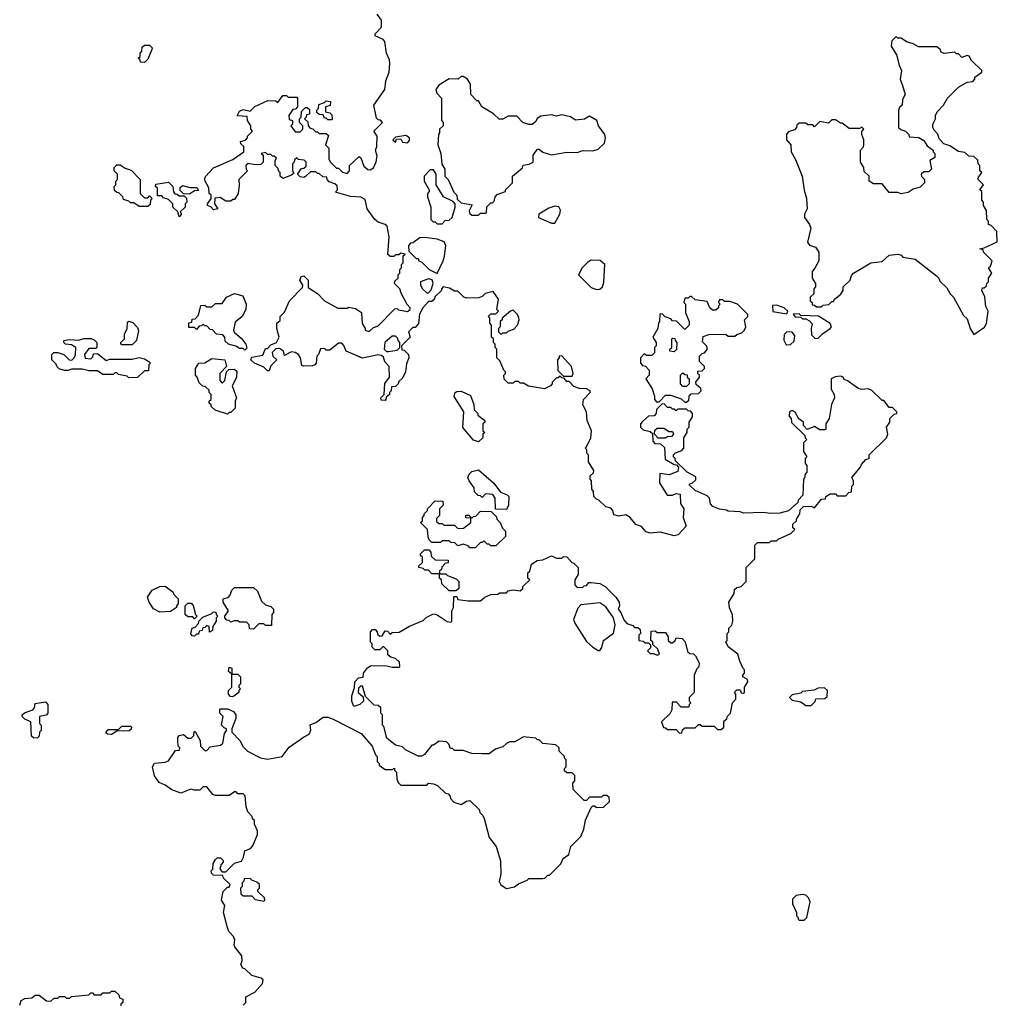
# Model space of a CAD drawing. Extents: x 1861455 to 2058065, y 200073 to 437907.
# Tile 306 of 574: x 1950275 to 1955920, y 290894 to 296578. Entities that reach past the tile are written whole.
import ezdxf

# ---------------------------------------------------------------- set-up
doc = ezdxf.new("R2010")
doc.units = 0

msp = doc.modelspace()

# ---------------------------------------------------------------- linework, layer by layer
at = {"layer": '0CON05XD'}
for points in [[(1953800, 293705), (1953775, 293720), (1953735, 293712.5), (1953705, 293720), (1953700, 293745), (1953688.3, 293758.3), (1953660, 293765), (1953620, 293805), (1953605, 293810), (1953590, 293825), (1953587.5, 293855), (1953578.3, 293868.3), (1953577.5, 293915), (1953570, 293925), (1953570, 293945), (1953588.3, 293961.7), (1953590, 293975), (1953560, 294025), (1953560, 294065), (1953550, 294075), (1953550, 294095), (1953540, 294105), (1953548.3, 294111.7), (1953572.5, 294165), (1953577.5, 294205), (1953552.5, 294265), (1953547.5, 294315), (1953527.5, 294355), (1953530, 294385), (1953570, 294425), (1953570, 294435), (1953547, 294447), (1953508.3, 294448.3), (1953475, 294460), (1953448.3, 294488.3), (1953435, 294490), (1953418.3, 294508.3), (1953405, 294510), (1953395, 294520), (1953385, 294510), (1953375, 294510), (1953350, 294485), (1953350, 294475), (1953340, 294465), (1953305, 294447.5), (1953213, 294463), (1953185, 294480), (1953165, 294480), (1953155, 294490), (1953135, 294490), (1953125, 294480), (1953095, 294480), (1953071.7, 294501.7), (1953070, 294525), (1953080, 294535), (1953080, 294545), (1953070, 294555), (1953048.3, 294608.3), (1953030, 294625), (1953030, 294675), (1953020, 294685), (1953020, 294705), (1953010, 294715), (1953010, 294735), (1953000, 294745), (1953000, 294815), (1952990, 294825), (1952990, 294855), (1952980, 294865), (1952995, 294880), (1953025, 294880), (1953040, 294895), (1953030, 294905), (1953040, 294965), (1953008.3, 295008.3), (1952963, 294997), (1952945, 294980), (1952927, 294973), (1952855, 294970), (1952840, 294975), (1952805, 295010), (1952785, 295010), (1952757, 295027), (1952720, 295035), (1952710, 295025), (1952710, 295015), (1952671.7, 294978.3), (1952670, 294965), (1952655, 294950), (1952635, 294950), (1952602.5, 294915), (1952583, 294877), (1952577, 294823), (1952558.3, 294801.7), (1952545, 294800), (1952520, 294775), (1952530, 294745), (1952480, 294695), (1952481.7, 294671.7), (1952495, 294670), (1952520, 294645), (1952522.5, 294625), (1952508.3, 294591.7), (1952502.5, 294545), (1952485, 294507.5), (1952465, 294490), (1952460, 294475), (1952445, 294460), (1952421.7, 294458.3), (1952420, 294435), (1952410, 294425), (1952410, 294415), (1952391.7, 294398.3), (1952390, 294385), (1952385, 294380), (1952361.7, 294381.7), (1952360, 294395), (1952380, 294415), (1952383, 294477), (1952410, 294515), (1952407.5, 294575), (1952383, 294603), (1952375, 294630), (1952365, 294640), (1952345, 294642.5), (1952255, 294623.3), (1952160, 294665), (1952147, 294697), (1952135, 294710), (1952115, 294710), (1952065, 294670), (1952045, 294670), (1952035, 294680), (1952011.7, 294678.3), (1952000, 294645), (1951990, 294635), (1951987.5, 294595), (1951980, 294585), (1951965, 294580), (1951915, 294577.5), (1951905, 294582.5), (1951896.4, 294626.4), (1951884.1, 294644.1), (1951865, 294657.5), (1951845, 294660), (1951805, 294640), (1951797.5, 294665), (1951775, 294680), (1951755, 294677.5), (1951733, 294657), (1951736, 294636), (1951760, 294615), (1951725, 294580), (1951715, 294550), (1951705, 294550), (1951685, 294572.5), (1951630, 294595), (1951610, 294615), (1951615, 294630), (1951678.3, 294641.7), (1951695, 294680), (1951705, 294680), (1951725, 294700), (1951757.5, 294715), (1951772.5, 294745), (1951760, 294795), (1951760, 294825), (1951778.3, 294841.7), (1951780, 294865), (1951805, 294890), (1951832.5, 294955), (1951908.3, 295031.7), (1951910, 295045), (1951892.5, 295075), (1951900, 295095), (1951915, 295100), (1951940, 295075), (1951941.7, 295031.7), (1951995, 294996.7), (1952034.2, 294954.2), (1952113, 294913), (1952165, 294912.5), (1952175, 294917.5), (1952215, 294910), (1952248.3, 294888.3), (1952253, 294823), (1952270, 294795), (1952270, 294785), (1952285, 294780), (1952295, 294780), (1952318.3, 294801.7), (1952345, 294810), (1952441.7, 294908.3), (1952455, 294910), (1952463, 294903), (1952515, 294893.3), (1952530, 294905), (1952530, 294915), (1952513, 294933), (1952478.3, 294998.3), (1952470, 295025), (1952440, 295055), (1952441.7, 295068.3), (1952460, 295085), (1952460, 295105), (1952470, 295115), (1952470, 295135), (1952480, 295145), (1952480, 295165), (1952490, 295175), (1952490, 295215), (1952500, 295225), (1952475, 295230), (1952465, 295220), (1952445, 295220), (1952435, 295210), (1952415, 295210), (1952401.7, 295221.7), (1952407.5, 295325), (1952396.7, 295385), (1952385.8, 295395.8), (1952345, 295408.6), (1952325, 295424.2), (1952280.8, 295485), (1952269.3, 295539.3), (1952245, 295552.5), (1952185, 295557.5), (1952105, 295580), (1952100, 295585), (1952110, 295595), (1952108.3, 295618.3), (1952095, 295630), (1952061.7, 295641.7), (1952050, 295655), (1952048.3, 295668.3), (1952025, 295670), (1952005, 295690), (1951995, 295690), (1951985, 295700), (1951955, 295700), (1951925, 295672.5), (1951915, 295667.5), (1951895, 295670), (1951880, 295685), (1951901.7, 295718.3), (1951915, 295720), (1951928.3, 295731.7), (1951930, 295755), (1951917, 295767), (1951885, 295770), (1951875, 295780), (1951861.7, 295768.3), (1951860, 295755), (1951850, 295745), (1951850, 295705), (1951858.3, 295691.7), (1951845, 295680), (1951795, 295660), (1951780, 295675), (1951780, 295695), (1951770, 295705), (1951768.3, 295718.3), (1951750, 295735), (1951750, 295765), (1951758.3, 295778.3), (1951745, 295790), (1951735, 295790), (1951725, 295800), (1951705, 295800), (1951695, 295810), (1951670, 295805), (1951680, 295795), (1951680, 295755), (1951668.3, 295741.7), (1951635, 295740), (1951595, 295747.5), (1951580, 295735), (1951583, 295713), (1951590, 295705), (1951540, 295655), (1951541.7, 295621.7), (1951537.5, 295575), (1951515, 295540), (1951505, 295540), (1951495, 295530), (1951465, 295530), (1951431.7, 295551.7), (1951401.7, 295548.3), (1951400, 295515), (1951420, 295485), (1951395, 295480), (1951378.3, 295498.3), (1951360, 295505), (1951360, 295515), (1951380, 295545), (1951380, 295565), (1951370, 295575), (1951367, 295607), (1951343, 295653), (1951348.3, 295671.7), (1951395, 295722.5), (1951505, 295770), (1951570, 295815), (1951570, 295845), (1951551.7, 295861.7), (1951550, 295875), (1951578.3, 295881.7), (1951590, 295895), (1951590, 295905), (1951620, 295935), (1951610, 295945), (1951610, 295965), (1951590, 295995), (1951588.3, 296018.3), (1951531.7, 296021.7), (1951545, 296050), (1951565, 296060), (1951605, 296050), (1951633, 296077), (1951708.3, 296111.7), (1951755, 296110), (1951765, 296100), (1951795, 296140), (1951815, 296140), (1951825, 296130), (1951875, 296130), (1951880, 296125), (1951880, 296075), (1951868.3, 296061.7), (1951851.7, 296058.3), (1951830, 296025), (1951831.7, 296001.7), (1951850, 295995), (1951850, 295975), (1951840, 295965), (1951865, 295930), (1951895, 295930), (1951910, 295945), (1951910, 295965), (1951890, 295985), (1951890, 296005), (1951900, 296015), (1951901.7, 296048.3), (1951925, 296070), (1951935, 296070), (1951948.3, 296058.3), (1951948.3, 296031.7), (1951931.7, 296028.3), (1951930, 296015), (1951920, 296005), (1951938.3, 295988.3), (1951940, 295965), (1951951.7, 295951.7), (1951968.3, 295948.3), (1951985, 295930), (1951995, 295930), (1952005, 295920), (1952045, 295920), (1952058.3, 295908.3), (1952040, 295855), (1952060, 295835), (1952060, 295775), (1952067.5, 295757.5), (1952105, 295720), (1952115, 295720), (1952138.3, 295698.3), (1952165, 295690), (1952180, 295705), (1952180, 295735), (1952235, 295787.5), (1952245, 295780), (1952262.5, 295732.5), (1952285, 295712), (1952298.3, 295711.7), (1952317.9, 295722.1), (1952332.6, 295757.4), (1952339.2, 295789.2), (1952330, 295825), (1952337.5, 295845), (1952340, 295905), (1952320, 295935), (1952370, 295985), (1952358.3, 295998.3), (1952345, 296000), (1952335, 296010), (1952320, 296085), (1952382.5, 296175), (1952389.2, 296225), (1952407.5, 296275), (1952412.5, 296325), (1952410.8, 296345), (1952393.1, 296385), (1952382.5, 296452.5), (1952373.5, 296463.5), (1952326.7, 296485), (1952326.7, 296495), (1952364.2, 296535), (1952364.2, 296575), (1952338.8, 296608.8)], [(1950995, 296330), (1950971.7, 296331.7), (1950970, 296345), (1950960, 296355), (1950970, 296365), (1950970, 296385), (1950980, 296395), (1950981.7, 296418.3), (1950995, 296430), (1951025, 296430), (1951040, 296415), (1951037.5, 296405), (1951015, 296350), (1950995, 296330)], [(1955785, 294760), (1955846.4, 294803.6), (1955857, 294823), (1955867.5, 294895), (1955853, 294923), (1955847, 294977), (1955830, 295015), (1955835, 295030), (1955845, 295030), (1955858.3, 295041.7), (1955860, 295055), (1955870, 295065), (1955870, 295085), (1955887.5, 295115), (1955870, 295145), (1955880, 295155), (1955890, 295185), (1955840, 295235), (1955838.3, 295248.3), (1955820, 295255), (1955845, 295260), (1955920, 295295), (1955917.5, 295355), (1955885, 295390), (1955870, 295395), (1955870, 295415), (1955860, 295425), (1955857, 295477), (1955840, 295505), (1955840, 295525), (1955830, 295535), (1955830, 295585), (1955820, 295595), (1955840, 295625), (1955810, 295655), (1955810, 295665), (1955830, 295695), (1955820, 295705), (1955820, 295735), (1955810, 295745), (1955807, 295767), (1955785, 295787.5), (1955755, 295790), (1955731.7, 295811.7), (1955695, 295817.5), (1955645, 295850), (1955611.7, 295861.7), (1955585, 295890), (1955577, 295917), (1955555, 295940), (1955547.5, 295955), (1955547.5, 295975), (1955562.5, 296005), (1955562.5, 296025), (1955572.5, 296045), (1955610, 296085), (1955632.5, 296125), (1955695, 296187.5), (1955745, 296217.5), (1955778.3, 296221.7), (1955790, 296235), (1955790, 296245), (1955830, 296275), (1955830, 296285), (1955771.7, 296341.7), (1955757, 296367), (1955745, 296370), (1955715, 296360), (1955695, 296380), (1955685, 296380), (1955675, 296390), (1955613, 296383), (1955595, 296390), (1955590, 296405), (1955571.7, 296421.7), (1955465, 296420), (1955435, 296437.5), (1955395, 296450), (1955365, 296470), (1955345, 296470), (1955335, 296480), (1955310, 296455), (1955307.5, 296425), (1955337.5, 296375), (1955352.5, 296315), (1955367.5, 296285), (1955360, 296235), (1955371.7, 296198.3), (1955387.5, 296145), (1955373, 296117), (1955370, 296085), (1955355, 296070), (1955350, 296055), (1955350, 295955), (1955363, 295943), (1955390, 295935), (1955410, 295915), (1955411.7, 295901.7), (1955467, 295897), (1955495, 295880), (1955515, 295850), (1955550, 295825), (1955550, 295815), (1955560, 295805), (1955558.3, 295781.7), (1955530, 295765), (1955540, 295715), (1955525, 295700), (1955495, 295700), (1955480, 295685), (1955481.7, 295671.7), (1955500, 295655), (1955500, 295635), (1955475, 295610), (1955435, 295600), (1955405, 295580), (1955365, 295572.5), (1955345, 295580), (1955295, 295580), (1955255, 295630), (1955205, 295630), (1955180, 295645), (1955180, 295675), (1955151.7, 295701.7), (1955150, 295725), (1955130, 295755), (1955130, 295825), (1955147, 295843), (1955150, 295855), (1955150, 295885), (1955137.5, 295915), (1955138.3, 295931.7), (1955150, 295945), (1955137, 295957), (1955125, 295950), (1955065, 295950), (1955025, 295980), (1955015, 295980), (1954985, 296000), (1954965, 296000), (1954945, 295980), (1954895, 295990), (1954865, 295960), (1954855, 295970), (1954825, 295970), (1954815, 295980), (1954775, 295980), (1954761.7, 295968.3), (1954760, 295955), (1954748.3, 295941.7), (1954715, 295930), (1954703, 295917), (1954702.5, 295885), (1954727.5, 295855), (1954730, 295815), (1954755, 295770), (1954793.3, 295675), (1954803.9, 295593.9), (1954818.3, 295548.3), (1954822.5, 295485), (1954807.5, 295455), (1954807.5, 295435), (1954836.2, 295396.2), (1954842.5, 295375), (1954823.6, 295293.6), (1954836.4, 295276.4), (1954870, 295265), (1954890, 295235), (1954890, 295185), (1954867, 295143), (1954850, 295125), (1954850, 295085), (1954870, 295055), (1954870, 295035), (1954860, 295025), (1954860, 294995), (1954840, 294975), (1954840, 294955), (1954850, 294945), (1954851.7, 294931.7), (1954865, 294930), (1954875, 294920), (1954905, 294920), (1954915, 294930), (1954947, 294933), (1954965, 294950), (1954975, 294950), (1954980, 294965), (1955016.4, 294993.6), (1955030, 295015), (1955030, 295035), (1955070, 295075), (1955078.3, 295101.7), (1955090, 295115), (1955190, 295175), (1955255, 295182.5), (1955295, 295217.5), (1955345, 295223.3), (1955365, 295217.5), (1955375, 295207.5), (1955446.1, 295196.1), (1955569.5, 295099.5), (1955582.5, 295085), (1955587.5, 295067.5), (1955629.3, 295029.3), (1955647.5, 294995), (1955667.5, 294975), (1955725, 294870), (1955745, 294850), (1955762.5, 294795), (1955785, 294760)], [(1952925, 295450), (1952935, 295460), (1952965, 295460), (1952970, 295465), (1952973, 295497), (1952995, 295520), (1953005, 295520), (1953015, 295530), (1953020, 295555), (1953031.7, 295568.3), (1953080, 295585), (1953080, 295595), (1953120, 295635), (1953120, 295675), (1953178.3, 295721.7), (1953181.7, 295738.3), (1953217, 295743), (1953240, 295755), (1953240, 295795), (1953265, 295830), (1953275, 295830), (1953295, 295812.5), (1953345, 295797.5), (1953435, 295812.5), (1953495, 295810), (1953525, 295822.5), (1953585, 295820), (1953615, 295830), (1953652.5, 295865), (1953657.5, 295895), (1953653.3, 295915), (1953617.5, 295965), (1953607.5, 295995), (1953565, 296020), (1953537, 296003), (1953485, 295997.5), (1953455, 296017.5), (1953405, 296027.5), (1953375, 296020), (1953345, 296027.5), (1953285, 296020), (1953263.6, 296006.4), (1953255, 295990), (1953235, 295972.5), (1953215, 295972.5), (1953180, 295985), (1953145, 296020), (1953095, 296020), (1953065, 296002.5), (1953043, 296003), (1953010, 296035), (1952943.6, 296073.6), (1952925, 296110), (1952915, 296110), (1952880, 296145), (1952877.5, 296205), (1952860, 296235), (1952835, 296250), (1952825, 296250), (1952806.7, 296233.3), (1952755, 296235.8), (1952695, 296198.8), (1952678.8, 296175), (1952683.9, 296153.9), (1952710, 296125), (1952710, 295995), (1952720, 295985), (1952720, 295965), (1952700, 295945), (1952700, 295925), (1952692.5, 295915), (1952690, 295855), (1952707.5, 295805), (1952713, 295743), (1952730, 295715), (1952730, 295675), (1952740, 295665), (1952750, 295655), (1952781.7, 295581.7), (1952800, 295565), (1952801.7, 295541.7), (1952825, 295520), (1952888.3, 295508.3), (1952870, 295475), (1952871.7, 295461.7), (1952885, 295450), (1952925, 295450)], [(1952075, 296000), (1952055, 296000), (1952045, 296010), (1952035, 296010), (1952028.3, 296028.3), (1952005, 296030), (1951991.7, 296041.7), (1951990, 296055), (1952000, 296065), (1952001.7, 296088.3), (1952035, 296100), (1952045, 296110), (1952070, 296105), (1952068.3, 296081.7), (1952040, 296075), (1952040, 296045), (1952065, 296040), (1952078.3, 296028.3), (1952080, 296005), (1952075, 296000)], [(1952515, 295867.5), (1952525, 295880), (1952526.7, 295895), (1952505, 295910), (1952445, 295900), (1952430, 295885), (1952445, 295870), (1952451.7, 295888.3), (1952475, 295890), (1952485, 295870), (1952515, 295867.5)], [(1951015, 295500), (1950965, 295500), (1950935, 295520), (1950915, 295520), (1950905, 295530), (1950875, 295540), (1950870, 295555), (1950848.3, 295578.3), (1950835, 295580), (1950821.7, 295591.7), (1950820, 295615), (1950830, 295625), (1950830, 295645), (1950840, 295655), (1950840, 295685), (1950820, 295705), (1950820, 295725), (1950835, 295740), (1950855, 295740), (1950885, 295720), (1950918.3, 295708.3), (1950970, 295655), (1950970, 295575), (1950995, 295550), (1951015, 295550), (1951025, 295560), (1951040, 295545), (1951030, 295535), (1951028.3, 295511.7), (1951015, 295500)], [(1952715, 295400), (1952731.7, 295418.3), (1952755, 295420), (1952772.5, 295435), (1952790, 295495), (1952790, 295515), (1952778.3, 295528.3), (1952722.5, 295555), (1952680, 295625), (1952680, 295685), (1952665, 295710), (1952645, 295710), (1952610, 295675), (1952610, 295645), (1952640, 295595), (1952640, 295585), (1952630, 295575), (1952630, 295555), (1952650, 295495), (1952650, 295425), (1952661.7, 295411.7), (1952675, 295410), (1952685, 295400), (1952715, 295400)], [(1951195, 295440), (1951188.3, 295468.3), (1951160, 295495), (1951160, 295515), (1951135, 295540), (1951105, 295550), (1951095, 295560), (1951071.7, 295561.7), (1951070, 295605), (1951060, 295615), (1951061.7, 295628.3), (1951135, 295640), (1951160, 295615), (1951163, 295583), (1951171.7, 295571.7), (1951185, 295570), (1951195, 295560), (1951225, 295560), (1951238.3, 295548.3), (1951240, 295525), (1951230, 295515), (1951230, 295495), (1951201.7, 295468.3), (1951210, 295455), (1951195, 295440)], [(1951255, 295570), (1951221.7, 295571.7), (1951201.7, 295591.7), (1951201.7, 295608.3), (1951215, 295620), (1951258.3, 295608.3), (1951298.3, 295608.3), (1951308.3, 295591.7), (1951285, 295590), (1951255, 295570)], [(1953365, 295402.5), (1953394.2, 295455), (1953397.7, 295477.7), (1953388.3, 295498.3), (1953365, 295501.4), (1953330.7, 295489.3), (1953272.5, 295455), (1953270, 295435), (1953345, 295402.5), (1953365, 295402.5)], [(1952685, 295112.5), (1952721.2, 295185), (1952728.1, 295211.9), (1952736, 295275), (1952726, 295296), (1952685, 295310), (1952615, 295320), (1952585, 295317.5), (1952545, 295290), (1952531.7, 295288.3), (1952520, 295275), (1952521.7, 295241.7), (1952565, 295200), (1952575, 295200), (1952580, 295185), (1952595, 295180), (1952640, 295135), (1952685, 295112.5)], [(1953605, 295020), (1953625, 295022.5), (1953640, 295035), (1953648.3, 295061.7), (1953653.3, 295165), (1953626.9, 295186.9), (1953575, 295188.6), (1953555, 295178), (1953523.8, 295145), (1953502.5, 295105), (1953575, 295032.5), (1953605, 295020)], [(1952635, 295000), (1952651.7, 295018.3), (1952662.5, 295055), (1952656.7, 295076.7), (1952635, 295082.5), (1952590, 295065), (1952590, 295045), (1952600, 295025), (1952625, 295000), (1952635, 295000)], [(1951575, 294670), (1951565, 294680), (1951545, 294680), (1951523.3, 294693.3), (1951480, 294705), (1951461.7, 294721.7), (1951460, 294745), (1951448.3, 294758.3), (1951411.7, 294761.7), (1951388.3, 294788.3), (1951375, 294790), (1951355, 294810), (1951345, 294810), (1951335, 294820), (1951325, 294810), (1951311.7, 294808.3), (1951295, 294790), (1951285, 294800), (1951251.7, 294801.7), (1951251.7, 294828.3), (1951268.3, 294831.7), (1951271.7, 294848.3), (1951288.3, 294851.7), (1951308.3, 294871.7), (1951321.7, 294928.3), (1951345, 294930), (1951355, 294920), (1951385, 294920), (1951405, 294940), (1951445, 294940), (1951470, 294975), (1951515, 294997.5), (1951563, 294983), (1951583.3, 294935), (1951581.2, 294905), (1951560, 294865), (1951519.3, 294830.7), (1951510, 294785), (1951513.6, 294773.6), (1951555, 294737.5), (1951580, 294705), (1951587.5, 294682.5), (1951575, 294670)], [(1954125, 294370), (1954138.3, 294381.7), (1954140, 294405), (1954151.7, 294418.3), (1954195, 294420), (1954210, 294435), (1954208.3, 294448.3), (1954181.7, 294471.7), (1954180, 294485), (1954200, 294515), (1954200, 294525), (1954190, 294535), (1954191.7, 294548.3), (1954215, 294550), (1954230, 294565), (1954230, 294575), (1954200, 294605), (1954200, 294635), (1954215, 294650), (1954230, 294655), (1954247.5, 294675), (1954240, 294695), (1954218.3, 294718.3), (1954221.7, 294748.3), (1954255, 294760), (1954325, 294762.5), (1954355, 294760), (1954365, 294750), (1954405, 294750), (1954415, 294760), (1954445, 294770), (1954460, 294785), (1954467.5, 294805), (1954460, 294845), (1954480, 294865), (1954480, 294875), (1954420, 294935), (1954375, 294950), (1954345, 294950), (1954335, 294960), (1954315, 294960), (1954310, 294945), (1954320, 294935), (1954310, 294925), (1954310, 294915), (1954295, 294900), (1954275, 294900), (1954260, 294915), (1954245, 294950), (1954175, 294960), (1954155, 294980), (1954145, 294980), (1954135, 294970), (1954115, 294970), (1954110, 294945), (1954120, 294935), (1954120, 294885), (1954140, 294835), (1954140, 294815), (1954115, 294790), (1954067, 294837), (1954045, 294840), (1954035, 294850), (1954001.7, 294861.7), (1953985, 294880), (1953971.7, 294878.3), (1953970, 294835), (1953963, 294827), (1953960, 294795), (1953930, 294745), (1953950, 294715), (1953950, 294695), (1953940, 294685), (1953940, 294655), (1953925, 294640), (1953895, 294640), (1953881.7, 294648.3), (1953860, 294625), (1953860, 294595), (1953871.7, 294581.7), (1953888.3, 294578.3), (1953910, 294555), (1953910, 294525), (1953890, 294505), (1953927, 294447), (1953940, 294405), (1953940, 294385), (1953951.7, 294371.7), (1953968.3, 294371.7), (1954005, 294410), (1954035, 294410), (1954095, 294390), (1954115, 294370), (1954125, 294370)], [(1953055, 294760), (1953065, 294770), (1953085, 294770), (1953095, 294780), (1953128.3, 294791.7), (1953150, 294815), (1953160, 294845), (1953157, 294857), (1953150, 294875), (1953125, 294900), (1953110, 294895), (1953060, 294855), (1953060, 294845), (1953050, 294835), (1953050, 294805), (1953040, 294795), (1953040, 294775), (1953055, 294760)], [(1954705, 294880), (1954710, 294895), (1954690, 294915), (1954645, 294930), (1954621.7, 294928.3), (1954623, 294893), (1954705, 294880)], [(1954868.3, 294738.3), (1954885, 294740), (1954910, 294765), (1954955.7, 294794.3), (1954962, 294805), (1954954.2, 294824.2), (1954887, 294867), (1954785, 294870), (1954775, 294880), (1954741.7, 294878.3), (1954753, 294863), (1954785, 294860), (1954795, 294850), (1954815, 294850), (1954835, 294840), (1954851.7, 294821.7), (1954845.8, 294794.2), (1954848, 294758), (1954868.3, 294738.3)], [(1950925, 294700), (1950865, 294700), (1950860, 294705), (1950860, 294715), (1950880, 294735), (1950880, 294765), (1950896.2, 294793.8), (1950898.3, 294831.7), (1950905, 294837.5), (1950929.3, 294829.3), (1950955, 294800), (1950961.7, 294781.7), (1950950, 294725), (1950925, 294700)], [(1950905, 294510), (1950895, 294520), (1950845, 294530), (1950835, 294540), (1950825, 294540), (1950815, 294530), (1950755, 294530), (1950725, 294550), (1950675, 294550), (1950635, 294560), (1950575, 294560), (1950555, 294552.5), (1950533, 294553), (1950503, 294563), (1950490, 294575), (1950485, 294590), (1950460, 294615), (1950460, 294645), (1950472.5, 294657.5), (1950495, 294656.7), (1950530, 294645), (1950560, 294615), (1950577, 294613), (1950590, 294625), (1950597, 294643), (1950600, 294685), (1950575, 294700), (1950540, 294705), (1950530, 294715), (1950530, 294725), (1950565, 294732.5), (1950615, 294727.5), (1950645, 294737.5), (1950687, 294737), (1950705, 294730), (1950720, 294715), (1950720, 294685), (1950715, 294680), (1950675, 294680), (1950650, 294645), (1950653, 294623), (1950685, 294620), (1950698.3, 294631.7), (1950701.7, 294648.3), (1950725, 294650), (1950775, 294610), (1950795, 294617.5), (1950925, 294617.5), (1950965, 294627.5), (1950995, 294620), (1951020, 294605), (1951030, 294595), (1951020, 294585), (1951018.3, 294551.7), (1950995, 294550), (1950955, 294512.5), (1950905, 294510)], [(1952405, 294662.5), (1952455, 294670), (1952470, 294685), (1952470, 294715), (1952460, 294725), (1952458.3, 294738.3), (1952445, 294750), (1952425, 294750), (1952382.5, 294715), (1952380, 294675), (1952392.5, 294662.5), (1952405, 294662.5)], [(1954055, 294660), (1954030, 294665), (1954030, 294675), (1954040, 294685), (1954040, 294735), (1954045, 294740), (1954058.3, 294738.3), (1954060, 294725), (1954070, 294715), (1954067, 294673), (1954055, 294660)], [(1954701.7, 294701.7), (1954725, 294702.5), (1954747.3, 294722.7), (1954751.4, 294755), (1954735, 294774.2), (1954704, 294776), (1954689.2, 294760.8), (1954687.3, 294727.3), (1954701.7, 294701.7)], [(1951475, 294300), (1951403, 294323), (1951380, 294345), (1951380, 294355), (1951370, 294365), (1951370, 294375), (1951380, 294385), (1951380, 294415), (1951370, 294425), (1951368.3, 294438.3), (1951348.3, 294458.3), (1951331.7, 294461.7), (1951311.7, 294481.7), (1951300, 294515), (1951290, 294525), (1951290, 294565), (1951310, 294595), (1951345, 294597.5), (1951385, 294622.5), (1951460, 294615), (1951470, 294575), (1951430, 294535), (1951430, 294495), (1951445, 294480), (1951460, 294495), (1951470, 294545), (1951481.7, 294558.3), (1951515, 294560), (1951528.3, 294548.3), (1951527, 294513), (1951502.5, 294465), (1951527.5, 294395), (1951520, 294375), (1951520, 294335), (1951495, 294310), (1951485, 294310), (1951475, 294300)], [(1953465, 294520), (1953470, 294535), (1953461.2, 294575), (1953406.4, 294636.4), (1953390, 294635), (1953390, 294625), (1953380, 294615), (1953383, 294553), (1953415, 294520), (1953465, 294520)], [(1953131.7, 291571.7), (1953155, 291590), (1953205, 291610), (1953215, 291620), (1953295, 291620), (1953307, 291623), (1953325, 291640), (1953335, 291640), (1953400, 291705), (1953413.6, 291736.4), (1953445, 291760), (1953457.5, 291805), (1953516.1, 291863.9), (1953532.5, 291905), (1953543, 291957), (1953575, 292030), (1953585, 292040), (1953595, 292040), (1953605, 292030), (1953647, 292033), (1953680, 292065), (1953678.3, 292088.3), (1953665, 292100), (1953645, 292100), (1953635, 292090), (1953565, 292090), (1953548.3, 292071.7), (1953535, 292070), (1953470, 292135), (1953468.3, 292171.7), (1953480, 292185), (1953480, 292215), (1953465, 292230), (1953435, 292230), (1953421.7, 292241.7), (1953420, 292255), (1953430, 292265), (1953430, 292305), (1953420, 292315), (1953420, 292325), (1953390, 292355), (1953390, 292375), (1953371.7, 292391.7), (1953295, 292400), (1953275, 292420), (1953265, 292420), (1953255, 292430), (1953185, 292437.5), (1953135, 292410), (1953105, 292410), (1953085, 292400), (1953065, 292380), (1953023, 292367), (1952985, 292340), (1952945, 292340), (1952885, 292342.5), (1952835, 292360), (1952785, 292360), (1952775, 292370), (1952761.7, 292371.7), (1952752.5, 292395), (1952738.8, 292408.8), (1952697, 292413), (1952665, 292390), (1952655, 292390), (1952613, 292337), (1952595, 292327.5), (1952575, 292327.5), (1952503, 292363), (1952485, 292380), (1952445, 292390), (1952395, 292430), (1952377, 292497), (1952370, 292505), (1952370, 292565), (1952360, 292575), (1952360, 292605), (1952345, 292620), (1952321.7, 292621.7), (1952271.7, 292671.7), (1952255, 292730), (1952245, 292730), (1952231.7, 292718.3), (1952230, 292695), (1952258.3, 292668.3), (1952260, 292645), (1952240, 292625), (1952205, 292612.5), (1952193.6, 292643.6), (1952192.5, 292675), (1952207.5, 292722.5), (1952210, 292755), (1952231.7, 292778.3), (1952258.3, 292781.7), (1952260, 292805), (1952283.6, 292836.4), (1952305, 292850), (1952395, 292847.5), (1952425, 292840), (1952465, 292840), (1952470, 292845), (1952468.3, 292868.3), (1952445, 292890), (1952418.3, 292898.3), (1952401.7, 292911.7), (1952400, 292935), (1952378.3, 292958.3), (1952371.7, 292958.3), (1952355, 292940), (1952325, 292940), (1952310, 292955), (1952310, 292975), (1952300, 292985), (1952300, 293045), (1952311.7, 293058.3), (1952328.3, 293058.3), (1952340, 293045), (1952341.7, 293031.7), (1952355, 293020), (1952368.3, 293021.7), (1952385, 293050), (1952398.3, 293048.3), (1952415, 293030), (1952425, 293040), (1952467, 293043), (1952525, 293077.5), (1952605, 293110), (1952623, 293127), (1952665, 293147.5), (1952685, 293142.5), (1952743, 293103), (1952765, 293100), (1952770, 293105), (1952770, 293165), (1952780, 293185), (1952781.7, 293248.3), (1952798.3, 293248.3), (1952805, 293230), (1952865, 293222.5), (1952935, 293223.3), (1952960, 293245), (1952995, 293260), (1953035, 293262.5), (1953045, 293270), (1953085, 293270), (1953095, 293280), (1953125, 293287.5), (1953165, 293280), (1953180, 293295), (1953180, 293305), (1953220, 293345), (1953210, 293355), (1953210, 293385), (1953220, 293395), (1953230, 293435), (1953263.6, 293456.4), (1953295, 293460), (1953345, 293482.5), (1953375, 293470), (1953405, 293470), (1953415, 293480), (1953435, 293477.5), (1953463.6, 293443.6), (1953475, 293440), (1953500, 293415), (1953500, 293375), (1953480, 293345), (1953480, 293315), (1953493, 293303), (1953525, 293300), (1953535, 293310), (1953548.3, 293311.7), (1953561.7, 293328.3), (1953575, 293330), (1953625, 293322.5), (1953656.1, 293306.1), (1953717.5, 293245), (1953736.7, 293215), (1953737.5, 293195), (1953730, 293175), (1953746.7, 293156.7), (1953763, 293113), (1953781.7, 293091.7), (1953815, 293080), (1953825, 293070), (1953845, 293070), (1953858.3, 293058.3), (1953860, 293035), (1953850, 293025), (1953850, 292995), (1953875, 292990), (1953885, 292980), (1953905, 292980), (1953918.3, 292968.3), (1953918.3, 292951.7), (1953900, 292935), (1953915, 292920), (1953935, 292920), (1953955, 292910), (1953970, 292915), (1953960, 292945), (1953931.7, 292971.7), (1953930, 292985), (1953920, 292995), (1953921.7, 293048.3), (1953945, 293050), (1953955, 293040), (1954005, 293040), (1954020, 293015), (1954020, 292995), (1954035, 292980), (1954045, 292980), (1954060, 292995), (1954065, 293010), (1954100, 293005), (1954117, 292987), (1954131.7, 292931.7), (1954145, 292920), (1954165, 292917.5), (1954177.5, 292905), (1954197.5, 292865), (1954197, 292843), (1954185, 292830), (1954170, 292795), (1954170, 292695), (1954140, 292665), (1954140, 292645), (1954150, 292635), (1954140, 292625), (1954140, 292615), (1954135, 292610), (1954095, 292610), (1954068.3, 292638.3), (1954041.7, 292638.3), (1954040, 292595), (1954028.3, 292571.7), (1953980, 292525), (1953991.7, 292491.7), (1954005, 292490), (1954015, 292480), (1954065, 292480), (1954085, 292460), (1954098.3, 292461.7), (1954101.7, 292478.3), (1954115, 292490), (1954175, 292490), (1954195, 292510), (1954205, 292510), (1954215, 292500), (1954285, 292500), (1954305, 292480), (1954325, 292480), (1954340, 292495), (1954341.7, 292528.3), (1954358.3, 292541.7), (1954361.7, 292558.3), (1954380, 292575), (1954390, 292635), (1954410, 292655), (1954410, 292685), (1954403, 292697), (1954415, 292710), (1954435, 292710), (1954441.7, 292691.7), (1954455, 292690), (1954460, 292695), (1954460, 292725), (1954480, 292755), (1954478.3, 292768.3), (1954450, 292785), (1954450, 292795), (1954460, 292805), (1954460, 292825), (1954451.7, 292831.7), (1954432.5, 292875), (1954422.5, 292915), (1954365, 292957.5), (1954352.5, 292987.5), (1954360, 292995), (1954360, 293035), (1954370, 293045), (1954370, 293065), (1954387, 293083), (1954392.5, 293105), (1954391.7, 293141.7), (1954373, 293183), (1954370, 293215), (1954400, 293265), (1954401.7, 293288.3), (1954415, 293300), (1954440, 293305), (1954470, 293335), (1954470, 293415), (1954520, 293465), (1954520, 293545), (1954528.3, 293551.7), (1954535, 293560), (1954605, 293560), (1954615, 293570), (1954645, 293570), (1954655, 293580), (1954728.3, 293611.7), (1954750, 293635), (1954740, 293645), (1954740, 293665), (1954760, 293685), (1954760, 293695), (1954780, 293725), (1954781.7, 293748.3), (1954801.7, 293768.3), (1954845, 293770), (1954865, 293760), (1954905, 293810), (1954928.3, 293811.7), (1954930, 293825), (1954955, 293840), (1954985, 293840), (1954995, 293830), (1955045, 293830), (1955061.7, 293848.3), (1955078.3, 293851.7), (1955080, 293885), (1955090, 293895), (1955090, 293915), (1955080, 293935), (1955130, 293995), (1955135, 294010), (1955161.7, 294038.3), (1955180, 294045), (1955180, 294065), (1955280, 294165), (1955287.5, 294185), (1955280, 294225), (1955300, 294255), (1955300, 294275), (1955325, 294300), (1955340, 294305), (1955340, 294315), (1955315, 294340), (1955295, 294340), (1955265, 294380), (1955255, 294380), (1955195, 294437.5), (1955175, 294447.5), (1955135, 294442.5), (1955115, 294450), (1955055, 294492.5), (1955035, 294500), (1955030, 294515), (1955015, 294520), (1954983, 294517), (1954960, 294505), (1954960, 294445), (1954977.5, 294415), (1954980, 294395), (1954963, 294357), (1954950, 294275), (1954930, 294245), (1954930, 294215), (1954925, 294210), (1954895, 294210), (1954865, 294230), (1954821.7, 294211.7), (1954800, 294235), (1954800, 294255), (1954773.3, 294273.3), (1954753, 294313), (1954735, 294322.5), (1954720, 294315), (1954718.3, 294288.3), (1954730, 294275), (1954731.7, 294251.7), (1954808.3, 294178.3), (1954810, 294165), (1954820, 294155), (1954800, 294135), (1954800, 294085), (1954820, 294055), (1954810, 294045), (1954810, 294015), (1954820, 294005), (1954820, 293965), (1954810, 293955), (1954807, 293933), (1954800, 293925), (1954797, 293833), (1954770, 293805), (1954768.3, 293791.7), (1954715, 293742.5), (1954665, 293730), (1954615, 293727.5), (1954565, 293732.5), (1954455, 293730), (1954435, 293737.5), (1954365, 293740), (1954357, 293747), (1954315, 293752.5), (1954277, 293767), (1954263, 293783), (1954257.5, 293815), (1954245, 293830), (1954175, 293860), (1954141.7, 293891.7), (1954141.7, 293898.3), (1954158.3, 293901.7), (1954178.3, 293921.7), (1954178.3, 293938.3), (1954130, 293965), (1954061.7, 294031.7), (1954060, 294045), (1954050, 294055), (1954050, 294065), (1954061.7, 294078.3), (1954098.3, 294091.7), (1954110, 294105), (1954110, 294165), (1954130, 294195), (1954130, 294215), (1954140, 294225), (1954140, 294255), (1954160, 294285), (1954160, 294305), (1954148.3, 294318.3), (1954135, 294320), (1954125, 294330), (1954075, 294330), (1954065, 294320), (1954055, 294330), (1954045, 294330), (1954035, 294340), (1954015, 294340), (1953998.3, 294358.3), (1953985, 294360), (1953951.7, 294328.3), (1953950, 294305), (1953938.3, 294291.7), (1953905, 294290), (1953871.7, 294258.3), (1953860, 294245), (1953860, 294225), (1953875, 294210), (1953915, 294200), (1953928.3, 294188.3), (1953930, 294145), (1953941.7, 294131.7), (1953975, 294130), (1953998.3, 294108.3), (1954001.7, 294041.7), (1954055, 294010), (1954068.3, 294008.3), (1954080, 293995), (1954075, 293970), (1954025, 293950), (1953971.7, 293958.3), (1953970, 293905), (1954013.9, 293833.9), (1954045, 293833.3), (1954065, 293842.5), (1954088.3, 293838.3), (1954090, 293785), (1954110, 293755), (1954106.7, 293705), (1954123.3, 293655), (1954077.5, 293605), (1954055, 293597.5), (1953975, 293618.8), (1953915, 293613.3), (1953891.7, 293621.7), (1953865, 293652.5), (1953833.6, 293663.6), (1953800, 293705)], [(1954125, 294460), (1954105, 294460), (1954090, 294475), (1954090, 294525), (1954105, 294540), (1954115, 294530), (1954128.3, 294528.3), (1954130, 294515), (1954140, 294505), (1954140, 294475), (1954125, 294460)], [(1952925, 294140), (1952895, 294150), (1952833, 294223), (1952840, 294315), (1952783, 294403), (1952790, 294425), (1952798.3, 294431.7), (1952825, 294432.5), (1952878.3, 294408.3), (1952897, 294357), (1952900, 294325), (1952920, 294305), (1952920, 294295), (1952960, 294265), (1952960, 294255), (1952950, 294245), (1952950, 294205), (1952960, 294195), (1952950, 294185), (1952950, 294165), (1952925, 294140)], [(1953961.7, 294161.7), (1953940, 294185), (1953941.7, 294208.3), (1953955, 294220), (1953995, 294220), (1954025, 294200), (1954045, 294200), (1954050, 294185), (1954038.3, 294171.7), (1954015, 294170), (1954005, 294162.5), (1953961.7, 294161.7)], [(1953085, 293750), (1953021.7, 293751.7), (1953020, 293815), (1953007, 293837), (1952965, 293840), (1952945, 293820), (1952935, 293830), (1952921.7, 293831.7), (1952901.7, 293851.7), (1952900, 293875), (1952870, 293915), (1952862.5, 293935), (1952870, 293955), (1952885, 293970), (1952925, 293980), (1953013, 293903), (1953050.7, 293850.7), (1953090, 293835), (1953100, 293825), (1953097.5, 293775), (1953085, 293750)], [(1952905, 293530), (1952875, 293530), (1952865, 293540), (1952835, 293550), (1952805, 293540), (1952788.3, 293558.3), (1952765, 293560), (1952755, 293570), (1952715, 293570), (1952705, 293560), (1952655, 293560), (1952640, 293575), (1952633, 293593), (1952630, 293635), (1952590, 293675), (1952600, 293685), (1952600, 293705), (1952610, 293715), (1952610, 293725), (1952630, 293745), (1952630, 293755), (1952675, 293800), (1952718.3, 293798.3), (1952720, 293775), (1952700, 293755), (1952700, 293715), (1952681.7, 293698.3), (1952681.7, 293681.7), (1952695, 293670), (1952715, 293670), (1952725, 293660), (1952785, 293660), (1952803, 293643), (1952815, 293640), (1952837, 293643), (1952880, 293675), (1952880, 293700), (1952851.7, 293701.7), (1952851.7, 293718.3), (1952868.3, 293718.3), (1952885, 293700), (1952895, 293710), (1952908.3, 293711.7), (1952935, 293740), (1952998.3, 293738.3), (1953028.3, 293708.3), (1953030, 293695), (1953050, 293675), (1953063, 293643), (1953080, 293625), (1953080, 293595), (1953025, 293540), (1952995, 293540), (1952985, 293550), (1952975, 293550), (1952955, 293570), (1952945, 293560), (1952935, 293560), (1952905, 293530)], [(1952795, 293280), (1952755, 293280), (1952711.7, 293321.7), (1952710, 293345), (1952700, 293355), (1952700, 293380), (1952655, 293380), (1952635, 293400), (1952615, 293400), (1952605, 293410), (1952580, 293415), (1952580, 293425), (1952600, 293445), (1952600, 293475), (1952590, 293485), (1952590, 293495), (1952611.7, 293518.3), (1952638.3, 293518.3), (1952650, 293505), (1952651.7, 293481.7), (1952675, 293460), (1952748.3, 293458.3), (1952748.3, 293441.7), (1952731.7, 293438.3), (1952711.7, 293418.3), (1952710, 293405), (1952700, 293395), (1952700, 293380), (1952735, 293380), (1952745, 293370), (1952795, 293350), (1952810, 293335), (1952810, 293295), (1952795, 293280)], [(1951085, 293157.5), (1951047, 293177), (1951022.5, 293215), (1951012.5, 293245), (1951040, 293285), (1951083.6, 293306.4), (1951115, 293307.5), (1951160, 293275), (1951165, 293260), (1951190, 293235), (1951190, 293205), (1951180, 293195), (1951180, 293185), (1951145, 293162.5), (1951085, 293157.5)], [(1951625, 293060), (1951601.7, 293061.7), (1951600, 293085), (1951585, 293100), (1951545, 293100), (1951535, 293107.5), (1951512.5, 293107.5), (1951495, 293100), (1951485, 293110), (1951471.7, 293111.7), (1951460, 293125), (1951460, 293135), (1951480, 293165), (1951450, 293215), (1951450, 293235), (1951478.3, 293241.7), (1951490, 293255), (1951500, 293285), (1951515, 293300), (1951625, 293300), (1951648.3, 293278.3), (1951671.7, 293221.7), (1951695, 293200), (1951725, 293190), (1951740, 293175), (1951740, 293155), (1951730, 293145), (1951728.3, 293081.7), (1951695, 293080), (1951685, 293090), (1951655, 293090), (1951625, 293060)], [(1951285, 293120), (1951275, 293130), (1951245, 293130), (1951230, 293145), (1951230, 293195), (1951245, 293210), (1951265, 293210), (1951277, 293197), (1951290, 293145), (1951300, 293135), (1951285, 293120)], [(1953625, 292937.5), (1953637, 292953), (1953646.7, 292995), (1953703.9, 293036.1), (1953713.3, 293085), (1953703.3, 293125), (1953659.3, 293189.3), (1953625, 293212.5), (1953515, 293200), (1953498.3, 293181.7), (1953473.6, 293116.4), (1953480, 293095), (1953548.8, 292988.8), (1953585, 292956.2), (1953615, 292937.5), (1953625, 292937.5)], [(1951285, 293020), (1951271.7, 293021.7), (1951263, 293033), (1951270, 293065), (1951288.3, 293071.7), (1951308.3, 293091.7), (1951311.7, 293108.3), (1951331.7, 293128.3), (1951385, 293150), (1951395, 293160), (1951408.3, 293158.3), (1951410, 293145), (1951420, 293135), (1951410, 293125), (1951410, 293105), (1951390, 293075), (1951388.3, 293051.7), (1951371.7, 293041.7), (1951370, 293075), (1951355, 293080), (1951345, 293070), (1951331.7, 293068.3), (1951328.3, 293051.7), (1951311.7, 293048.3), (1951308.3, 293031.7), (1951295, 293030), (1951285, 293020)], [(1951505, 292670), (1951491.7, 292671.7), (1951480, 292685), (1951480, 292705), (1951500, 292725), (1951500, 292800), (1951480, 292815), (1951485, 292840), (1951500, 292835), (1951500, 292800), (1951535, 292800), (1951550, 292785), (1951550, 292745), (1951540, 292735), (1951540, 292725), (1951550, 292715), (1951540, 292705), (1951540, 292695), (1951505, 292670)], [(1954845, 292620), (1954868.3, 292641.7), (1954871.7, 292658.3), (1954925, 292660), (1954938.3, 292671.7), (1954940, 292705), (1954921.7, 292721.7), (1954885, 292720), (1954861.7, 292708.3), (1954795, 292700), (1954785, 292690), (1954735, 292680), (1954720, 292665), (1954735, 292650), (1954785, 292640), (1954815, 292620), (1954845, 292620)], [(1950375, 292430), (1950355, 292432.5), (1950343, 292443), (1950340, 292525), (1950305, 292540), (1950290, 292555), (1950290, 292565), (1950303, 292577), (1950350, 292595), (1950360, 292605), (1950365, 292630), (1950425, 292640), (1950437.5, 292625), (1950437.5, 292575), (1950427, 292563), (1950390, 292555), (1950390, 292515), (1950400, 292505), (1950400, 292475), (1950390, 292465), (1950387, 292443), (1950375, 292430)], [(1951565, 290890), (1951580, 290905), (1951581.7, 290938.3), (1951633.3, 290965), (1951677.5, 291015), (1951680, 291035), (1951670, 291045), (1951615, 291060), (1951575, 291100), (1951563.6, 291103.6), (1951552.5, 291125), (1951560, 291145), (1951557.5, 291175), (1951517, 291227), (1951512.5, 291235), (1951517, 291267), (1951510, 291285), (1951482.5, 291315), (1951473, 291343), (1951452.5, 291425), (1951460, 291465), (1951440, 291495), (1951450, 291545), (1951475, 291570), (1951485, 291570), (1951490, 291585), (1951451.7, 291621.7), (1951448.3, 291638.3), (1951395, 291640), (1951381.7, 291651.7), (1951380, 291665), (1951390, 291675), (1951393, 291707), (1951405, 291730), (1951415, 291740), (1951435, 291740), (1951450, 291725), (1951450, 291715), (1951438.3, 291701.7), (1951430, 291675), (1951445, 291660), (1951465, 291660), (1951515, 291710), (1951555, 291720), (1951567, 291743), (1951575, 291780), (1951607, 291793), (1951621.7, 291808.3), (1951647.5, 291875), (1951647.5, 291895), (1951630, 291935), (1951630, 291955), (1951620, 291965), (1951618.3, 291978.3), (1951592.5, 292005), (1951583.3, 292035), (1951577, 292097), (1951565, 292110), (1951535, 292110), (1951525, 292120), (1951515, 292120), (1951485, 292100), (1951405, 292100), (1951390, 292105), (1951355, 292150), (1951335, 292150), (1951315, 292130), (1951285, 292130), (1951263, 292137), (1951205, 292112.5), (1951153, 292133), (1951115, 292160), (1951080, 292175), (1951053, 292213), (1951042.5, 292265), (1951053, 292287), (1951115, 292292.5), (1951135, 292300), (1951175, 292360), (1951198.3, 292361.7), (1951200, 292375), (1951190, 292385), (1951187.5, 292415), (1951187.5, 292435), (1951195, 292446.7), (1951221.7, 292451.7), (1951245, 292430), (1951265, 292430), (1951280, 292445), (1951281.7, 292468.3), (1951288.3, 292468.3), (1951317, 292417), (1951320, 292385), (1951345, 292360), (1951355, 292360), (1951375, 292380), (1951435, 292390), (1951448.3, 292401.7), (1951458.3, 292458.3), (1951470, 292475), (1951470, 292485), (1951455, 292490), (1951440, 292505), (1951450, 292555), (1951430, 292575), (1951430, 292595), (1951435, 292600), (1951475, 292600), (1951510, 292585), (1951522.5, 292565), (1951522.5, 292545), (1951500, 292485), (1951500, 292465), (1951546.4, 292416.4), (1951565, 292380), (1951590, 292355), (1951665, 292317.5), (1951705, 292310), (1951790, 292325), (1951830.7, 292379.3), (1951913, 292437), (1951946.4, 292453.6), (1951957, 292477), (1951951.7, 292508.3), (1951985, 292521.2), (1952028.3, 292551.7), (1952055, 292552.5), (1952085, 292540), (1952247, 292457), (1952310, 292385), (1952330, 292335), (1952340, 292325), (1952340, 292295), (1952350, 292285), (1952350, 292275), (1952385, 292250), (1952425, 292250), (1952438.3, 292258.3), (1952440, 292245), (1952450, 292235), (1952453, 292193), (1952460, 292175), (1952475, 292160), (1952625, 292160), (1952635, 292170), (1952665, 292167.5), (1952688.3, 292158.3), (1952733.6, 292113.6), (1952748.3, 292108.3), (1952760, 292095), (1952761.7, 292081.7), (1952781.7, 292061.7), (1952825, 292047.5), (1952855, 292067.5), (1952875, 292070), (1952928.3, 292018.3), (1952931.7, 292001.7), (1952950, 291985), (1952957, 291967), (1952986.4, 291856.4), (1953026.7, 291805), (1953051.7, 291721.7), (1953052.5, 291645), (1953043, 291603), (1953053.6, 291583.6), (1953085, 291562.5), (1953131.7, 291571.7)], [(1950805, 292452.5), (1950783, 292453), (1950771.7, 292461.7), (1950785, 292480), (1950845, 292480), (1950865, 292500), (1950915, 292500), (1950920, 292495), (1950918.3, 292481.7), (1950907, 292473), (1950835, 292470), (1950805, 292452.5)], [(1951685, 291490), (1951690, 291495), (1951688.3, 291508.3), (1951650, 291545), (1951650, 291555), (1951660, 291565), (1951660, 291585), (1951645, 291600), (1951615, 291610), (1951605, 291620), (1951571.7, 291618.3), (1951570, 291605), (1951560, 291595), (1951560, 291575), (1951550, 291565), (1951551.7, 291531.7), (1951565, 291520), (1951615, 291520), (1951635, 291500), (1951685, 291490)], [(1954805, 291380), (1954820, 291395), (1954840, 291485), (1954828.8, 291508.8), (1954813.9, 291523.9), (1954795, 291527.5), (1954758.3, 291521.7), (1954738.3, 291501.7), (1954736.7, 291475), (1954760, 291425), (1954760, 291405), (1954770, 291395), (1954770, 291385), (1954775, 291380), (1954805, 291380)], [(1950275, 290890), (1950283, 290917), (1950305, 290927.5), (1950345, 290932.5), (1950365, 290947.5), (1950387, 290947), (1950430, 290915), (1950455, 290912.5), (1950475, 290930), (1950495, 290930), (1950505, 290940), (1950535, 290940), (1950545, 290930), (1950565, 290930), (1950575, 290940), (1950675, 290950), (1950685, 290960), (1950695, 290960), (1950705, 290950), (1950745, 290950), (1950755, 290960), (1950795, 290960), (1950805, 290970), (1950825, 290970), (1950848.3, 290948.3), (1950851.7, 290931.7), (1950870, 290925), (1950870, 290905), (1950860, 290895), (1950860, 290885)]]:
    msp.add_lwpolyline(points, dxfattribs=at)

doc.saveas('drawing.dxf')
